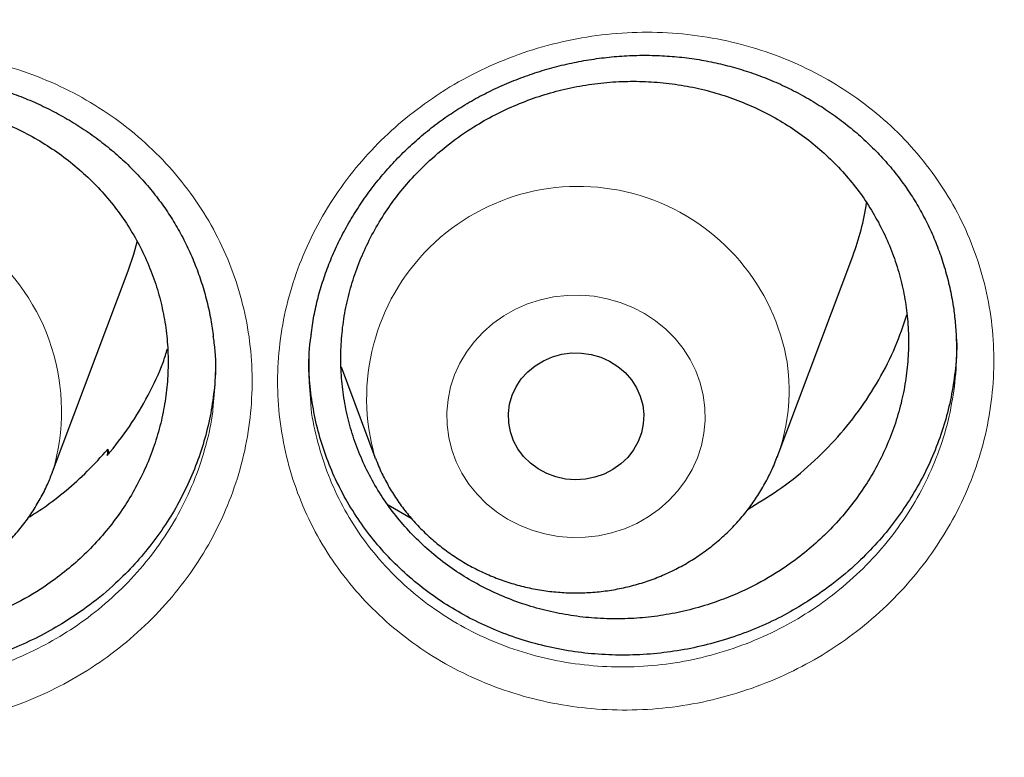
# Model space of a CAD drawing. Header units: millimetres. Extents: x 8 to 791, y 12 to 1717.
# Tile 316 of 344: x 414.22 to 420.04, y 1564.17 to 1568.53. Entities that reach past the tile are written whole.
import ezdxf

# ---------------------------------------------------------------- set-up
doc = ezdxf.new("R2010")
doc.units = ezdxf.units.MM

msp = doc.modelspace()

# ---------------------------------------------------------------- linework, layer by layer
at = {"color": 7, "linetype": 'Continuous', "lineweight": 30}
for p, q in [((418.6976, 1565.9454), (419.1446, 1567.1336)), ((414.4162, 1565.8581), (414.8632, 1567.0463)), ((416.1208, 1566.4786), (416.3214, 1565.9454)), ((414.742, 1565.9926), (414.7395, 1565.955)), ((414.742, 1565.9926), (414.7464, 1565.9635)), ((416.3235, 1565.94), (416.3214, 1565.9454)), ((418.6991, 1565.9496), (418.6976, 1565.9454)), ((416.3985, 1565.6632), (416.5349, 1565.586))]:
    msp.add_line(p, q, dxfattribs=at)
at = {"color": 7, "linetype": 'Continuous', "lineweight": 30, "flags": 128}
for points in [[(414.8632, 1567.0463), (414.8964, 1567.1442), (414.9166, 1567.2176)], [(417.9034, 1566.252), (417.9093, 1566.1975), (417.9067, 1566.1428), (417.8957, 1566.089), (417.8763, 1566.0373), (417.8492, 1565.9888), (417.8149, 1565.9445), (417.774, 1565.9053), (417.7275, 1565.8722), (417.6763, 1565.8458), (417.6216, 1565.8266), (417.5645, 1565.8151), (417.5062, 1565.8116), (417.448, 1565.816), (417.3911, 1565.8284), (417.3368, 1565.8484), (417.2861, 1565.8756), (417.2402, 1565.9094), (417.2, 1565.9491), (417.1664, 1565.994), (417.1401, 1566.0429), (417.1217, 1566.0949), (417.1116, 1566.1488), (417.1099, 1566.2036), (417.1167, 1566.258), (417.132, 1566.3109), (417.1553, 1566.3611), (417.1861, 1566.4077), (417.2238, 1566.4495), (417.2676, 1566.4857), (417.3166, 1566.5156), (417.3696, 1566.5384), (417.4257, 1566.5538), (417.4835, 1566.5613), (417.5419, 1566.5609), (417.5996, 1566.5525), (417.6554, 1566.5363), (417.7081, 1566.5126), (417.7565, 1566.482), (417.7997, 1566.4451), (417.8367, 1566.4027), (417.8667, 1566.3557), (417.8891, 1566.3051), (417.9034, 1566.252)]]:
    msp.add_lwpolyline(points, dxfattribs=at)
at = {"color": 8, "linetype": 'Continuous', "lineweight": 0, "flags": 128}
msp.add_lwpolyline([(418.2615, 1566.3113), (418.2713, 1566.2368), (418.2727, 1566.1618), (418.2657, 1566.0871), (418.2505, 1566.0135), (418.2271, 1565.9418), (418.1959, 1565.8728), (418.1571, 1565.8072), (418.1113, 1565.7458), (418.0588, 1565.6892), (418.0004, 1565.638), (417.9365, 1565.5929), (417.868, 1565.5543), (417.7956, 1565.5226), (417.72, 1565.4982), (417.6421, 1565.4813), (417.5628, 1565.4721), (417.4828, 1565.4708), (417.4032, 1565.4774), (417.3248, 1565.4917), (417.2483, 1565.5136), (417.1747, 1565.5429), (417.1048, 1565.5793), (417.0393, 1565.6223), (416.979, 1565.6715), (416.9245, 1565.7263), (416.8764, 1565.7862), (416.8352, 1565.8505), (416.8015, 1565.9185), (416.7754, 1565.9894), (416.7574, 1566.0624), (416.7477, 1566.1369), (416.7463, 1566.2119), (416.7533, 1566.2866), (416.7685, 1566.3602), (416.7919, 1566.4319), (416.8231, 1566.5009), (416.8619, 1566.5665), (416.9077, 1566.6279), (416.9602, 1566.6845), (417.0186, 1566.7357), (417.0825, 1566.7808), (417.151, 1566.8194), (417.2234, 1566.8511), (417.299, 1566.8755), (417.3769, 1566.8924), (417.4562, 1566.9016), (417.5361, 1566.9029), (417.6158, 1566.8963), (417.6942, 1566.882), (417.7707, 1566.8601), (417.8443, 1566.8308), (417.9142, 1566.7944), (417.9796, 1566.7514), (418.04, 1566.7022), (418.0945, 1566.6474), (418.1426, 1566.5875), (418.1838, 1566.5232), (418.2175, 1566.4552), (418.2436, 1566.3843), (418.2615, 1566.3113)], dxfattribs=at)
at = {"color": 8, "linetype": 'Continuous', "lineweight": 0}
for centre, radius, start, end in [((417.5237, 1566.2939), 1.2518, 11.52919, 196.16494), ((413.2233, 1566.2169), 1.2456, 343.18162, 189.76005), ((417.6548, 1566.3388), 1.1145, 339.55717, 10.61176)]:
    msp.add_arc(centre, radius, start, end, dxfattribs=at)
at = {"color": 7, "linetype": 'Continuous', "lineweight": 30}
msp.add_arc((417.6992, 1567.6779), 1.5445, 339.36287, 351.44948, dxfattribs=at)
at = {"color": 8, "linetype": 'Continuous', "lineweight": 0}
for points, knots in [([(391.9045, 1595.5601), (392.4167, 1595.554), (393.441, 1595.5418), (394.9746, 1595.4431), (396.5022, 1595.2859), (398.0209, 1595.0645), (399.5189, 1594.7828), (400.9934, 1594.442), (402.4421, 1594.0442), (403.8711, 1593.5881), (405.2863, 1593.0715), (406.6846, 1592.494), (408.0626, 1591.8555), (409.4094, 1591.1609), (410.7224, 1590.4114), (411.9913, 1589.6132), (413.2146, 1588.769), (414.3908, 1587.8813), (415.525, 1586.9469), (416.6217, 1585.9615), (417.678, 1584.9259), (418.6907, 1583.8413), (419.6517, 1582.716), (420.559, 1581.5521), (421.4057, 1580.3591), (422.1916, 1579.1399), (422.9161, 1577.8976), (423.5829, 1576.6271), (424.1942, 1575.3229), (424.7476, 1573.9869), (425.2409, 1572.6212), (425.6697, 1571.2366), (426.033, 1569.8355), (426.3296, 1568.4294), (426.555, 1567.0207), (426.6943, 1565.8992), (426.7359, 1565.244), (426.7476, 1565.0598)], [0, 0, 0, 0, 0.029296, 0.058593, 0.087889, 0.117185, 0.146482, 0.175255, 0.204028, 0.232802, 0.261575, 0.290871, 0.320168, 0.349464, 0.37876, 0.408057, 0.43683, 0.465603, 0.494377, 0.52315, 0.552446, 0.581743, 0.611039, 0.640335, 0.669632, 0.698405, 0.727178, 0.755951, 0.784725, 0.814021, 0.843317, 0.872614, 0.90191, 0.931207, 0.95998, 0.988753, 1, 1, 1, 1]), ([(391.9045, 1594.1384), (391.4079, 1594.1325), (390.4148, 1594.1207), (388.9279, 1594.0251), (387.4468, 1593.8726), (385.9744, 1593.658), (384.522, 1593.3848), (383.0924, 1593.0544), (381.6879, 1592.6687), (380.3024, 1592.2266), (378.9303, 1591.7256), (377.5746, 1591.1657), (376.2385, 1590.5467), (374.9327, 1589.8732), (373.6598, 1589.1465), (372.4295, 1588.3727), (371.2435, 1587.5542), (370.1031, 1586.6936), (369.0035, 1585.7876), (367.9401, 1584.8322), (366.916, 1583.8281), (365.9341, 1582.7766), (365.0025, 1581.6855), (364.1228, 1580.5571), (363.3018, 1579.4004), (362.54, 1578.2184), (361.8375, 1577.0139), (361.191, 1575.7821), (360.5983, 1574.5176), (360.0617, 1573.2223), (359.5835, 1571.8983), (359.1678, 1570.5558), (358.8154, 1569.1975), (358.5287, 1567.8341), (358.3069, 1566.4685), (358.1492, 1565.1035), (358.0544, 1563.7333), (358.0226, 1562.3523), (358.0552, 1560.9629), (358.1534, 1559.568), (358.317, 1558.1784), (358.5454, 1556.797), (358.8367, 1555.4344), (359.1888, 1554.0932), (359.5999, 1552.7754), (360.0712, 1551.4755), (360.6051, 1550.1882), (361.2019, 1548.9163), (361.8617, 1547.6628), (362.5795, 1546.4377), (363.3541, 1545.2435), (364.179, 1544.0892), (365.0514, 1542.9765), (365.9686, 1541.9066), (366.9343, 1540.8749), (367.9527, 1539.8773), (369.0228, 1538.9165), (370.1437, 1537.9953), (371.3066, 1537.1212), (372.5093, 1536.2959), (373.7422, 1535.5256), (375.0021, 1534.8108), (376.2859, 1534.1517), (377.5989, 1533.5453), (378.9467, 1532.9892), (380.3273, 1532.4858), (381.7385, 1532.0371), (383.1694, 1531.6471), (384.6173, 1531.3164), (386.0705, 1531.0475), (387.526, 1530.8394), (388.981, 1530.6914), (390.4414, 1530.6025), (391.9134, 1530.5727), (393.3942, 1530.6033), (394.8811, 1530.6954), (396.3622, 1530.8488), (397.8346, 1531.0632), (399.2869, 1531.3364), (400.7165, 1531.6668), (402.1211, 1532.0525), (403.5066, 1532.4947), (404.8787, 1532.9956), (406.2344, 1533.5555), (407.5705, 1534.1745), (408.8762, 1534.848), (410.1492, 1535.5747), (411.3795, 1536.3486), (412.5655, 1537.1671), (413.7058, 1538.0276), (414.8055, 1538.9336), (415.8688, 1539.889), (416.8929, 1540.8931), (417.8748, 1541.9446), (418.8065, 1543.0357), (419.6861, 1544.1641), (420.5071, 1545.3208), (421.269, 1546.5028), (421.9715, 1547.7073), (422.6179, 1548.9391), (423.2106, 1550.2036), (423.7472, 1551.4989), (424.2255, 1552.8229), (424.6412, 1554.1654), (424.9936, 1555.5237), (425.2803, 1556.8871), (425.5021, 1558.2527), (425.6598, 1559.6178), (425.7545, 1560.9879), (425.7863, 1562.3689), (425.7538, 1563.7583), (425.6555, 1565.1532), (425.492, 1566.5428), (425.2635, 1567.9243), (424.9723, 1569.2868), (424.6202, 1570.6281), (424.2091, 1571.9458), (423.7378, 1573.2457), (423.2038, 1574.533), (422.6071, 1575.8049), (421.9473, 1577.0584), (421.2294, 1578.2835), (420.4549, 1579.4778), (419.63, 1580.632), (418.7576, 1581.7447), (417.8403, 1582.8146), (416.8747, 1583.8463), (415.8563, 1584.8439), (414.7861, 1585.8047), (413.6653, 1586.726), (412.5024, 1587.6), (411.2997, 1588.4253), (410.0668, 1589.1956), (408.8069, 1589.9104), (407.5231, 1590.5695), (406.2101, 1591.1759), (404.8623, 1591.732), (403.4817, 1592.2354), (402.0705, 1592.6841), (400.6395, 1593.0741), (399.1917, 1593.4048), (397.7385, 1593.6737), (396.283, 1593.882), (394.828, 1594.0291), (393.3676, 1594.1213), (392.3922, 1594.1327), (391.9045, 1594.1384)], [0, 0, 0, 0, 0.007, 0.014, 0.021, 0.028, 0.035, 0.041875, 0.04875, 0.055625, 0.0625, 0.0695, 0.0765, 0.0835, 0.0905, 0.0975, 0.104375, 0.11125, 0.118125, 0.125, 0.132, 0.139, 0.146, 0.153, 0.16, 0.166875, 0.17375, 0.180625, 0.1875, 0.1945, 0.2015, 0.2085, 0.2155, 0.2225, 0.229375, 0.23625, 0.243125, 0.25, 0.257, 0.264, 0.271, 0.278, 0.285, 0.291875, 0.29875, 0.305625, 0.3125, 0.3195, 0.3265, 0.3335, 0.3405, 0.3475, 0.354375, 0.36125, 0.368125, 0.375, 0.382, 0.389, 0.396, 0.403, 0.41, 0.416875, 0.42375, 0.430625, 0.4375, 0.4445, 0.4515, 0.4585, 0.4655, 0.4725, 0.479375, 0.48625, 0.493125, 0.5, 0.507, 0.514, 0.521, 0.528, 0.535, 0.541875, 0.54875, 0.555625, 0.5625, 0.5695, 0.5765, 0.5835, 0.5905, 0.5975, 0.604375, 0.61125, 0.618125, 0.625, 0.632, 0.639, 0.646, 0.653, 0.66, 0.666875, 0.67375, 0.680625, 0.6875, 0.6945, 0.7015, 0.7085, 0.7155, 0.7225, 0.729375, 0.73625, 0.743125, 0.75, 0.757, 0.764, 0.771, 0.778, 0.785, 0.791875, 0.79875, 0.805625, 0.8125, 0.8195, 0.8265, 0.8335, 0.8405, 0.8475, 0.854375, 0.86125, 0.868125, 0.875, 0.882, 0.889, 0.896, 0.903, 0.91, 0.916875, 0.92375, 0.930625, 0.9375, 0.9445, 0.9515, 0.9585, 0.9655, 0.9725, 0.979375, 0.98625, 0.993125, 1, 1, 1, 1]), ([(416.7068, 1568.0968), (416.7176, 1568.1037), (416.7951, 1568.1531), (416.9463, 1568.2356), (417.167, 1568.328), (417.3966, 1568.397), (417.6322, 1568.4407), (417.8706, 1568.4595), (418.1089, 1568.4532), (418.344, 1568.4209), (418.5728, 1568.364), (418.793, 1568.2832), (419.0013, 1568.1787), (419.1953, 1568.0525), (419.3724, 1567.9063), (419.5297, 1567.7416), (419.6661, 1567.5611), (419.7802, 1567.3666), (419.8695, 1567.1602), (419.9337, 1566.9449), (419.972, 1566.7236), (419.983, 1566.4991), (419.9678, 1566.2743), (419.9263, 1566.0515), (419.8582, 1565.8338), (419.7652, 1565.6237), (419.6485, 1565.424), (419.5088, 1565.2376), (419.3487, 1565.0664), (419.1742, 1564.9162), (418.9889, 1564.7879), (418.7907, 1564.6776), (418.5755, 1564.5857), (418.3457, 1564.5148), (418.11, 1564.4686), (417.8714, 1564.4484), (417.6331, 1564.453), (417.3974, 1564.4828), (417.1676, 1564.5383), (416.9464, 1564.6179), (416.7368, 1564.7205), (416.542, 1564.8455), (416.364, 1564.9904), (416.2046, 1565.1537), (416.0668, 1565.3338), (415.9514, 1565.5279), (415.86, 1565.7334), (415.7945, 1565.9482), (415.7548, 1566.169), (415.7413, 1566.3934), (415.7552, 1566.6186), (415.7954, 1566.8416), (415.8613, 1567.0597), (415.9529, 1567.2699), (416.0679, 1567.4699), (416.203, 1567.6542), (416.356, 1567.8202), (416.5221, 1567.9695), (416.6453, 1568.0544), (416.7068, 1568.0968)], [0, 0, 0, 0, 0.002893, 0.020814, 0.038793, 0.056715, 0.074637, 0.092616, 0.110539, 0.128439, 0.146396, 0.164298, 0.182221, 0.200202, 0.218126, 0.235973, 0.253878, 0.271725, 0.289601, 0.307535, 0.325411, 0.343232, 0.361109, 0.37893, 0.396789, 0.414706, 0.432565, 0.450419, 0.46833, 0.486185, 0.502768, 0.51935, 0.537338, 0.555383, 0.573369, 0.591279, 0.609246, 0.627155, 0.645104, 0.66311, 0.681058, 0.698951, 0.716901, 0.734793, 0.752674, 0.770611, 0.788491, 0.806338, 0.824242, 0.842088, 0.85993, 0.877829, 0.895671, 0.913493, 0.93137, 0.94919, 0.966111, 0.98308, 1, 1, 1, 1]), ([(412.3548, 1568.0081), (412.3638, 1568.0136), (412.4403, 1568.0603), (412.5906, 1568.139), (412.8126, 1568.2273), (413.043, 1568.2919), (413.2791, 1568.3313), (413.5176, 1568.3456), (413.7556, 1568.335), (413.9899, 1568.2984), (414.2176, 1568.2374), (414.4364, 1568.1527), (414.6429, 1568.0445), (414.8348, 1567.9149), (415.0095, 1567.7656), (415.1643, 1567.5982), (415.298, 1567.4154), (415.4091, 1567.2191), (415.4953, 1567.0112), (415.5563, 1566.7948), (415.5913, 1566.573), (415.599, 1566.3483), (415.5805, 1566.1239), (415.5358, 1565.902), (415.4645, 1565.6855), (415.3684, 1565.4772), (415.2487, 1565.2797), (415.1062, 1565.0959), (414.9435, 1564.9277), (414.7669, 1564.7807), (414.5797, 1564.6559), (414.3799, 1564.5494), (414.1634, 1564.4615), (413.9327, 1564.3949), (413.6966, 1564.3531), (413.4579, 1564.3373), (413.2199, 1564.3463), (412.9849, 1564.3804), (412.7561, 1564.44), (412.5363, 1564.5235), (412.3285, 1564.6298), (412.1358, 1564.7583), (411.9601, 1564.9063), (411.8033, 1565.0723), (411.6683, 1565.2547), (411.5558, 1565.4507), (411.4675, 1565.6578), (411.4052, 1565.8735), (411.3687, 1566.095), (411.3586, 1566.3195), (411.3758, 1566.5444), (411.4192, 1566.7666), (411.4884, 1566.9834), (411.5831, 1567.1919), (411.7011, 1567.3897), (411.8393, 1567.572), (411.9959, 1567.7362), (412.1661, 1567.8836), (412.292, 1567.9667), (412.3548, 1568.0081)], [0, 0, 0, 0, 0.002392, 0.020311, 0.038288, 0.056207, 0.074122, 0.092095, 0.110011, 0.1279, 0.145846, 0.163737, 0.181652, 0.199625, 0.217541, 0.235386, 0.253287, 0.271131, 0.289012, 0.30695, 0.32483, 0.34266, 0.360546, 0.378376, 0.396245, 0.414172, 0.432042, 0.449902, 0.46782, 0.48568, 0.502269, 0.518858, 0.536839, 0.554877, 0.572856, 0.590759, 0.608718, 0.62662, 0.64456, 0.662557, 0.680497, 0.698381, 0.716323, 0.734207, 0.752088, 0.770025, 0.787905, 0.805757, 0.823666, 0.841518, 0.859369, 0.877277, 0.895127, 0.912958, 0.930845, 0.948674, 0.965766, 0.982908, 1, 1, 1, 1]), ([(415.9414, 1566.2672), (415.9416, 1566.2638), (415.9456, 1566.1926), (415.9757, 1566.0564), (416.0328, 1565.8618), (416.1162, 1565.6759), (416.2205, 1565.5005), (416.3453, 1565.3378), (416.4895, 1565.1903), (416.6507, 1565.0596), (416.8269, 1564.9469), (417.0165, 1564.8546), (417.2167, 1564.7832), (417.4247, 1564.7336), (417.6379, 1564.7074), (417.8535, 1564.7038), (418.0693, 1564.7228), (418.2826, 1564.7653), (418.4904, 1564.8302), (418.6851, 1564.914), (418.8644, 1565.0143), (419.032, 1565.131), (419.1898, 1565.2675), (419.3347, 1565.4229), (419.4612, 1565.592), (419.5669, 1565.7732), (419.6507, 1565.9638), (419.7137, 1566.161), (419.7353, 1566.2958), (419.7461, 1566.3631)], [0, 0, 0, 0, 0.001958, 0.040538, 0.078996, 0.117525, 0.156178, 0.194708, 0.233268, 0.271951, 0.310511, 0.349189, 0.387992, 0.426671, 0.465274, 0.504, 0.542606, 0.581365, 0.620251, 0.659016, 0.69474, 0.730465, 0.768942, 0.807542, 0.846019, 0.884504, 0.923111, 0.961595, 1, 1, 1, 1]), ([(411.5612, 1566.1681), (411.57, 1566.105), (411.5881, 1565.975), (411.6449, 1565.7839), (411.7245, 1565.5965), (411.8263, 1565.4193), (411.9486, 1565.2544), (412.0904, 1565.1045), (412.2495, 1564.9708), (412.4238, 1564.855), (412.6119, 1564.7592), (412.8108, 1564.6841), (413.0178, 1564.6307), (413.2304, 1564.6004), (413.4458, 1564.5928), (413.6617, 1564.6077), (413.8754, 1564.6461), (414.0841, 1564.7069), (414.2799, 1564.787), (414.4606, 1564.8838), (414.6299, 1564.9973), (414.7897, 1565.1308), (414.9369, 1565.2834), (415.0659, 1565.4501), (415.174, 1565.6293), (415.2615, 1565.8181), (415.3243, 1566.0143), (415.3582, 1566.1598), (415.3642, 1566.2392), (415.3651, 1566.2511)], [0, 0, 0, 0, 0.036163, 0.07454, 0.112976, 0.151536, 0.189972, 0.228422, 0.266994, 0.305444, 0.34401, 0.3827, 0.421267, 0.45976, 0.498377, 0.536874, 0.575525, 0.614304, 0.652962, 0.688612, 0.724263, 0.762662, 0.801183, 0.839582, 0.877995, 0.916532, 0.954945, 0.993277, 1, 1, 1, 1])]:
    msp.add_open_spline(points, degree=3, knots=knots, dxfattribs=at)
at = {"color": 7, "linetype": 'Continuous', "lineweight": 30}
for points, knots in [([(359.3262, 1565.5288), (359.3303, 1565.5683), (359.3503, 1565.761), (359.3936, 1566.1062), (359.4564, 1566.5643), (359.527, 1567.0214), (359.6048, 1567.4774), (359.69, 1567.9323), (359.7824, 1568.386), (359.8821, 1568.8383), (359.9891, 1569.2891), (360.1032, 1569.7384), (360.2246, 1570.1861), (360.3531, 1570.6319), (360.4887, 1571.0759), (360.6315, 1571.5179), (360.7813, 1571.9579), (360.9382, 1572.3957), (361.102, 1572.8313), (361.2728, 1573.2644), (361.4506, 1573.6952), (361.6352, 1574.1233), (361.8267, 1574.5489), (362.025, 1574.9716), (362.23, 1575.3915), (362.4418, 1575.8085), (362.6602, 1576.2225), (362.8852, 1576.6333), (363.1168, 1577.0409), (363.3548, 1577.4452), (363.5994, 1577.8461), (363.8503, 1578.2434), (364.1076, 1578.6373), (364.3712, 1579.0274), (364.6409, 1579.4138), (364.9169, 1579.7963), (365.199, 1580.1749), (365.487, 1580.5494), (365.7811, 1580.9199), (366.0811, 1581.2862), (366.3869, 1581.6481), (366.6984, 1582.0058), (367.0157, 1582.359), (367.3386, 1582.7077), (367.6671, 1583.0518), (368.001, 1583.3912), (368.3403, 1583.7259), (368.685, 1584.0558), (369.0349, 1584.3807), (369.39, 1584.7007), (369.7501, 1585.0157), (370.1153, 1585.3255), (370.4854, 1585.6302), (370.8604, 1585.9296), (371.24, 1586.2236), (371.6244, 1586.5123), (372.0134, 1586.7955), (372.4068, 1587.0733), (372.8047, 1587.3454), (373.2068, 1587.6119), (373.6132, 1587.8727), (374.0238, 1588.1277), (374.4384, 1588.3769), (374.8569, 1588.6203), (375.2793, 1588.8577), (375.7054, 1589.0891), (376.1352, 1589.3145), (376.5686, 1589.5338), (377.0054, 1589.747), (377.4456, 1589.954), (377.889, 1590.1548), (378.3357, 1590.3492), (378.7854, 1590.5374), (379.238, 1590.7192), (379.6936, 1590.8946), (380.1518, 1591.0636), (380.6128, 1591.226), (381.0763, 1591.382), (381.5422, 1591.5314), (382.0105, 1591.6742), (382.481, 1591.8104), (382.9537, 1591.94), (383.4284, 1592.0628), (383.9049, 1592.179), (384.3833, 1592.2884), (384.8634, 1592.3911), (385.3451, 1592.487), (385.8283, 1592.5761), (386.3128, 1592.6583), (386.7987, 1592.7338), (387.2856, 1592.8023), (387.7736, 1592.864), (388.2626, 1592.9188), (388.7523, 1592.9667), (389.2428, 1593.0077), (389.7339, 1593.0418), (390.2255, 1593.0689), (390.7174, 1593.0891), (391.2096, 1593.1024), (391.702, 1593.1087), (392.1944, 1593.1081), (392.6868, 1593.1006), (393.1789, 1593.0861), (393.6708, 1593.0646), (394.1623, 1593.0362), (394.6533, 1593.0009), (395.1437, 1592.9587), (395.6333, 1592.9096), (396.1221, 1592.8536), (396.6099, 1592.7907), (397.0967, 1592.7209), (397.5822, 1592.6442), (398.0665, 1592.5608), (398.5495, 1592.4705), (399.0309, 1592.3734), (399.5107, 1592.2695), (399.9888, 1592.1589), (400.465, 1592.0415), (400.9393, 1591.9175), (401.4116, 1591.7867), (401.8817, 1591.6494), (402.3496, 1591.5054), (402.8151, 1591.3548), (403.2782, 1591.1977), (403.7386, 1591.0341), (404.1964, 1590.864), (404.6514, 1590.6874), (405.1036, 1590.5045), (405.5527, 1590.3152), (405.9988, 1590.1196), (406.4417, 1589.9178), (406.8813, 1589.7097), (407.3175, 1589.4954), (407.7502, 1589.275), (408.1794, 1589.0486), (408.6048, 1588.8161), (409.0265, 1588.5776), (409.4443, 1588.3332), (409.8582, 1588.083), (410.268, 1587.8269), (410.6737, 1587.5651), (411.0751, 1587.2976), (411.4721, 1587.0245), (411.8648, 1586.7458), (412.2529, 1586.4616), (412.6365, 1586.172), (413.0153, 1585.877), (413.3894, 1585.5766), (413.7586, 1585.2711), (414.1229, 1584.9604), (414.4822, 1584.6445), (414.8363, 1584.3236), (415.1853, 1583.9978), (415.529, 1583.6671), (415.8674, 1583.3316), (416.2003, 1582.9913), (416.5278, 1582.6464), (416.8497, 1582.2969), (417.166, 1581.943), (417.4765, 1581.5846), (417.7813, 1581.2218), (418.0802, 1580.8548), (418.3732, 1580.4836), (418.6602, 1580.1084), (418.9412, 1579.7291), (419.2161, 1579.3459), (419.4848, 1578.9589), (419.7472, 1578.5681), (420.0034, 1578.1737), (420.2532, 1577.7757), (420.4966, 1577.3742), (420.7335, 1576.9693), (420.9639, 1576.5611), (421.1878, 1576.1498), (421.405, 1575.7353), (421.6156, 1575.3178), (421.8194, 1574.8974), (422.0165, 1574.4741), (422.2068, 1574.0482), (422.3902, 1573.6196), (422.5667, 1573.1884), (422.7363, 1572.7548), (422.8989, 1572.3189), (423.0545, 1571.8807), (423.2031, 1571.4403), (423.3446, 1570.998), (423.479, 1570.5536), (423.6063, 1570.1075), (423.7263, 1569.6596), (423.8392, 1569.21), (423.9449, 1568.7589), (424.0433, 1568.3064), (424.1345, 1567.8525), (424.2183, 1567.3974), (424.295, 1566.9411), (424.3639, 1566.4838), (424.4166, 1566.1007), (424.4435, 1565.8698), (424.4526, 1565.7918)], [0, 0, 0, 0, 0.001323, 0.006459, 0.011595, 0.016731, 0.021867, 0.027003, 0.032139, 0.037275, 0.042411, 0.047547, 0.052683, 0.057819, 0.062955, 0.068091, 0.073226, 0.078362, 0.083498, 0.088634, 0.093769, 0.098905, 0.10404, 0.109176, 0.114311, 0.119447, 0.124582, 0.129717, 0.134853, 0.139988, 0.145123, 0.150258, 0.155393, 0.160528, 0.165663, 0.170798, 0.175933, 0.181068, 0.186203, 0.191337, 0.196472, 0.201607, 0.206741, 0.211876, 0.217011, 0.222145, 0.227279, 0.232414, 0.237548, 0.242682, 0.247817, 0.252951, 0.258085, 0.263219, 0.268353, 0.273487, 0.278621, 0.283755, 0.288889, 0.294023, 0.299157, 0.304291, 0.309425, 0.314559, 0.319692, 0.324826, 0.32996, 0.335093, 0.340227, 0.345361, 0.350494, 0.355628, 0.360761, 0.365895, 0.371028, 0.376162, 0.381295, 0.386429, 0.391562, 0.396695, 0.401829, 0.406962, 0.412095, 0.417229, 0.422362, 0.427495, 0.432628, 0.437762, 0.442895, 0.448028, 0.453161, 0.458295, 0.463428, 0.468561, 0.473694, 0.478827, 0.483961, 0.489094, 0.494227, 0.49936, 0.504493, 0.509627, 0.51476, 0.519893, 0.525026, 0.530159, 0.535292, 0.540426, 0.545559, 0.550692, 0.555825, 0.560958, 0.566092, 0.571225, 0.576358, 0.581491, 0.586625, 0.591758, 0.596891, 0.602024, 0.607158, 0.612291, 0.617424, 0.622558, 0.627691, 0.632824, 0.637958, 0.643091, 0.648225, 0.653358, 0.658492, 0.663625, 0.668759, 0.673892, 0.679026, 0.684159, 0.689293, 0.694427, 0.69956, 0.704694, 0.709828, 0.714962, 0.720096, 0.725229, 0.730363, 0.735497, 0.740631, 0.745765, 0.750899, 0.756033, 0.761167, 0.766302, 0.771436, 0.77657, 0.781704, 0.786839, 0.791973, 0.797108, 0.802242, 0.807377, 0.812511, 0.817646, 0.82278, 0.827915, 0.83305, 0.838185, 0.84332, 0.848454, 0.853589, 0.858724, 0.863859, 0.868994, 0.87413, 0.879265, 0.8844, 0.889535, 0.894671, 0.899806, 0.904941, 0.910077, 0.915212, 0.920348, 0.925483, 0.930619, 0.935755, 0.94089, 0.946026, 0.951162, 0.956298, 0.961434, 0.966569, 0.971705, 0.976841, 0.981977, 0.987113, 0.992249, 0.997385, 1, 1, 1, 1]), ([(416.8282, 1568.0124), (416.8449, 1568.0225), (416.8946, 1568.0528), (416.9803, 1568.099), (417.0865, 1568.1489), (417.1962, 1568.1928), (417.3089, 1568.2306), (417.4243, 1568.2621), (417.5416, 1568.2871), (417.6603, 1568.3054), (417.7797, 1568.3168), (417.8991, 1568.3213), (418.0179, 1568.3188), (418.1353, 1568.3094), (418.2508, 1568.2933), (418.3639, 1568.2703), (418.4749, 1568.2406), (418.584, 1568.2043), (418.6913, 1568.1613), (418.7963, 1568.1117), (418.8983, 1568.0557), (418.9967, 1567.9936), (419.0907, 1567.9259), (419.1798, 1567.8529), (419.2633, 1567.7751), (419.3407, 1567.6931), (419.4117, 1567.6073), (419.4761, 1567.518), (419.5339, 1567.425), (419.5857, 1567.3282), (419.6312, 1567.2275), (419.6703, 1567.1233), (419.7027, 1567.0162), (419.7276, 1566.9067), (419.7425, 1566.8231), (419.7468, 1566.7759), (419.7477, 1566.7661)], [0, 0, 0, 0, 0.015074, 0.04499, 0.075049, 0.105317, 0.135771, 0.166377, 0.197091, 0.227863, 0.258629, 0.289324, 0.319897, 0.350302, 0.380506, 0.41047, 0.440283, 0.470376, 0.5008, 0.531501, 0.562407, 0.593442, 0.624522, 0.655538, 0.686406, 0.717056, 0.747432, 0.777496, 0.807425, 0.83763, 0.86811, 0.898828, 0.929733, 0.960769, 0.991874, 1, 1, 1, 1]), ([(412.4708, 1567.9179), (412.4876, 1567.9277), (412.5378, 1567.9571), (412.6241, 1568.0017), (412.731, 1568.0496), (412.8413, 1568.0914), (412.9547, 1568.1271), (413.0705, 1568.1565), (413.1882, 1568.1793), (413.3072, 1568.1953), (413.4267, 1568.2044), (413.5462, 1568.2067), (413.6649, 1568.202), (413.7821, 1568.1904), (413.8974, 1568.172), (414.0101, 1568.147), (414.1206, 1568.1152), (414.2291, 1568.0768), (414.3357, 1568.0317), (414.4399, 1567.9801), (414.541, 1567.9222), (414.6384, 1567.8582), (414.7314, 1567.7887), (414.8193, 1567.714), (414.9016, 1567.6346), (414.9777, 1567.5511), (415.0474, 1567.4639), (415.1102, 1567.3734), (415.1666, 1567.2793), (415.2168, 1567.1815), (415.2608, 1567.0799), (415.2982, 1566.9749), (415.3287, 1566.8672), (415.352, 1566.7609), (415.3614, 1566.69), (415.3659, 1566.6563)], [0, 0, 0, 0, 0.015239, 0.045494, 0.075894, 0.106505, 0.137304, 0.168256, 0.199317, 0.230436, 0.261548, 0.292587, 0.323501, 0.354246, 0.384785, 0.415081, 0.445223, 0.475648, 0.506409, 0.537449, 0.568698, 0.600078, 0.631504, 0.662866, 0.694079, 0.725071, 0.755786, 0.786186, 0.816459, 0.84701, 0.877841, 0.908911, 0.940172, 0.971565, 1, 1, 1, 1]), ([(416.6277, 1567.6829), (416.595, 1567.6504), (416.5297, 1567.5854), (416.4422, 1567.4784), (416.363, 1567.3645), (416.2943, 1567.2449), (416.2364, 1567.1208), (416.1899, 1566.9937), (416.1543, 1566.8624), (416.1306, 1566.7294), (416.1188, 1566.5954), (416.1189, 1566.4622), (416.1308, 1566.3285), (416.1547, 1566.197), (416.1903, 1566.0683), (416.2369, 1565.944), (416.2951, 1565.823), (416.3639, 1565.7077), (416.4428, 1565.5987), (416.5307, 1565.4973), (416.6285, 1565.4026), (416.7343, 1565.3165), (416.8477, 1565.2395), (416.967, 1565.1724), (417.0934, 1565.1145), (417.2245, 1565.0673), (417.3594, 1565.031), (417.4967, 1565.0057), (417.6376, 1564.9913), (417.7795, 1564.9883), (417.9209, 1564.9968), (418.0607, 1565.0162), (418.2001, 1565.0469), (418.3587, 1565.0954), (418.5336, 1565.1686), (418.6982, 1565.2618), (418.8328, 1565.3571), (418.9404, 1565.4473), (419.0395, 1565.5449), (419.1307, 1565.6508), (419.2121, 1565.7634), (419.2832, 1565.8813), (419.3435, 1566.0035), (419.3934, 1566.131), (419.4317, 1566.2615), (419.4583, 1566.394), (419.473, 1566.5269), (419.476, 1566.6616), (419.4669, 1566.7951), (419.4459, 1566.9271), (419.4135, 1567.0558), (419.3693, 1567.1823), (419.3139, 1567.3041), (419.2477, 1567.4207), (419.1719, 1567.5306), (419.0855, 1567.6349), (418.9901, 1567.7313), (418.8862, 1567.8194), (418.7754, 1567.8983), (418.6566, 1567.9686), (418.5319, 1568.0286), (418.402, 1568.0784), (418.2687, 1568.1173), (418.1307, 1568.1456), (417.9907, 1568.1627), (417.8496, 1568.1684), (417.7088, 1568.1629), (417.5671, 1568.1461), (417.4273, 1568.118), (417.2907, 1568.0791), (417.1583, 1568.0298), (417.0292, 1567.9698), (416.8953, 1567.8936), (416.7586, 1567.7999), (416.6715, 1567.722), (416.6277, 1567.6829)], [0, 0, 0, 0, 0.013279, 0.026558, 0.040027, 0.053692, 0.066937, 0.080328, 0.093719, 0.107385, 0.120626, 0.13401, 0.147393, 0.161052, 0.174289, 0.187668, 0.201047, 0.214701, 0.227938, 0.241318, 0.254697, 0.268351, 0.281594, 0.294978, 0.308363, 0.322022, 0.33527, 0.348611, 0.362058, 0.375725, 0.389014, 0.402303, 0.415782, 0.429456, 0.449323, 0.469507, 0.483185, 0.496475, 0.509764, 0.523243, 0.53692, 0.550168, 0.56351, 0.576958, 0.590628, 0.603872, 0.617257, 0.630643, 0.644304, 0.657542, 0.670922, 0.684302, 0.697957, 0.711194, 0.724572, 0.737951, 0.751604, 0.764845, 0.778228, 0.79161, 0.805267, 0.818513, 0.831904, 0.845295, 0.85896, 0.872213, 0.885558, 0.899011, 0.912684, 0.925975, 0.939266, 0.952748, 0.966425, 0.983119, 1, 1, 1, 1]), ([(412.2551, 1567.5726), (412.2225, 1567.5403), (412.1573, 1567.4758), (412.0701, 1567.3694), (411.9911, 1567.2561), (411.9226, 1567.1371), (411.865, 1567.0135), (411.8186, 1566.887), (411.7832, 1566.7561), (411.7597, 1566.6236), (411.7481, 1566.49), (411.7483, 1566.3571), (411.7604, 1566.2237), (411.7844, 1566.0924), (411.8201, 1565.9639), (411.8668, 1565.8397), (411.925, 1565.7188), (411.9938, 1565.6036), (412.0727, 1565.4945), (412.1606, 1565.393), (412.2583, 1565.2981), (412.3641, 1565.2119), (412.4775, 1565.1346), (412.5967, 1565.0672), (412.723, 1565.009), (412.8539, 1564.9615), (412.9887, 1564.9247), (413.1258, 1564.8989), (413.2665, 1564.8841), (413.4081, 1564.8806), (413.5493, 1564.8884), (413.6889, 1564.9072), (413.828, 1564.9374), (413.9863, 1564.9852), (414.1609, 1565.0575), (414.325, 1565.1497), (414.4594, 1565.2443), (414.5667, 1565.3338), (414.6655, 1565.4308), (414.7564, 1565.5361), (414.8376, 1565.648), (414.9085, 1565.7653), (414.9686, 1565.8869), (415.0183, 1566.014), (415.0564, 1566.144), (415.0828, 1566.276), (415.0973, 1566.4085), (415.1002, 1566.5428), (415.0909, 1566.6761), (415.0698, 1566.8078), (415.0373, 1566.9363), (414.993, 1567.0627), (414.9376, 1567.1844), (414.8714, 1567.301), (414.7955, 1567.4109), (414.7091, 1567.5153), (414.6138, 1567.6117), (414.5099, 1567.7001), (414.3992, 1567.7791), (414.2804, 1567.8497), (414.1559, 1567.9101), (414.0261, 1567.9602), (413.893, 1567.9995), (413.7551, 1568.0283), (413.6154, 1568.0458), (413.4744, 1568.052), (413.3338, 1568.0471), (413.1925, 1568.0309), (413.0529, 1568.0035), (412.9166, 1567.9651), (412.7845, 1567.9165), (412.6555, 1567.8571), (412.522, 1567.7817), (412.3856, 1567.6888), (412.2988, 1567.6115), (412.2551, 1567.5726)], [0, 0, 0, 0, 0.0132798, 0.0265596, 0.0400291, 0.0536949, 0.0669405, 0.0803325, 0.0937244, 0.1073907, 0.1206341, 0.1340192, 0.1474044, 0.1610652, 0.1743045, 0.1876854, 0.2010664, 0.2147227, 0.227962, 0.2413429, 0.2547238, 0.2683798, 0.2816231, 0.2950081, 0.308393, 0.3220531, 0.3352997, 0.3486391, 0.3620854, 0.375752, 0.3890388, 0.4023256, 0.4158021, 0.4294749, 0.4493382, 0.469519, 0.483195, 0.4964832, 0.5097713, 0.5232494, 0.5369241, 0.5501728, 0.5635144, 0.5769632, 0.5906327, 0.6038779, 0.617265, 0.630652, 0.6443148, 0.6575549, 0.6709368, 0.6843187, 0.6979761, 0.7112149, 0.7245953, 0.7379758, 0.7516314, 0.7648731, 0.7782564, 0.7916397, 0.8052981, 0.8185427, 0.8319334, 0.8453242, 0.8589886, 0.8722395, 0.8855832, 0.8990339, 0.912705, 0.9259941, 0.9392833, 0.9527623, 0.9664377, 0.9831255, 1, 1, 1, 1]), ([(415.9445, 1566.6683), (415.9466, 1566.6872), (415.9528, 1566.7428), (415.9709, 1566.8339), (415.9984, 1566.9411), (416.0333, 1567.0468), (416.0752, 1567.1512), (416.1243, 1567.2541), (416.1801, 1567.3548), (416.2426, 1567.4528), (416.3114, 1567.5475), (416.3862, 1567.6383), (416.4665, 1567.7247), (416.5518, 1567.8062), (416.6419, 1567.8823), (416.7338, 1567.9516), (416.7976, 1567.9926), (416.8282, 1568.0124)], [0, 0, 0, 0, 0.035539, 0.10413, 0.172074, 0.239972, 0.308685, 0.377898, 0.447522, 0.517449, 0.587556, 0.657707, 0.727735, 0.797521, 0.866964, 0.935989, 1, 1, 1, 1]), ([(418.5259, 1565.6385), (418.5855, 1565.6743), (418.7095, 1565.7488), (418.8808, 1565.8858), (419.0404, 1566.0425), (419.1814, 1566.2147), (419.3017, 1566.4), (419.3988, 1566.5909), (419.4438, 1566.7229), (419.4654, 1566.7863)], [0, 0, 0, 0, 0.1350078, 0.2808194, 0.4266879, 0.5730213, 0.7188903, 0.8648538, 1, 1, 1, 1]), ([(419.7461, 1566.3631), (419.7527, 1566.4311), (419.7659, 1566.5667), (419.7552, 1566.7019), (419.7498, 1566.7693)], [0, 0, 0, 0, 0.500792, 1, 1, 1, 1]), ([(415.9439, 1566.671), (415.9434, 1566.6682), (415.9307, 1566.5984), (415.9263, 1566.4625), (415.9364, 1566.3312), (415.9414, 1566.2672)], [0, 0, 0, 0, 0.020375, 0.522883, 1, 1, 1, 1]), ([(415.3651, 1566.2511), (415.3706, 1566.307), (415.383, 1566.4303), (415.381, 1566.5675), (415.368, 1566.6466), (415.3659, 1566.6591)], [0, 0, 0, 0, 0.410555, 0.906531, 1, 1, 1, 1]), ([(419.7586, 1566.6435), (419.759, 1566.6247), (419.7606, 1566.5541), (419.749, 1566.4331), (419.7241, 1566.2816), (419.6854, 1566.133), (419.6335, 1565.9861), (419.5688, 1565.8439), (419.4919, 1565.7074), (419.404, 1565.5778), (419.3043, 1565.4539), (419.1847, 1565.329), (419.0437, 1565.2049), (418.9328, 1565.1299), (418.877, 1565.0921)], [0, 0, 0, 0, 0.031134, 0.1167541, 0.1997916, 0.2834103, 0.3676216, 0.453267, 0.5362922, 0.6198981, 0.7040944, 0.789721, 0.8942804, 1, 1, 1, 1]), ([(414.7395, 1565.955), (414.7845, 1566.0115), (414.8747, 1566.1246), (414.983, 1566.3105), (415.0578, 1566.4648), (415.0868, 1566.5591), (415.0951, 1566.5859)], [0, 0, 0, 0, 0.294016, 0.588964, 0.882981, 1, 1, 1, 1]), ([(415.3779, 1566.5218), (415.3781, 1566.4932), (415.3788, 1566.4129), (415.3647, 1566.2824), (415.337, 1566.1314), (415.2958, 1565.9837), (415.2413, 1565.8379), (415.1742, 1565.6971), (415.095, 1565.5622), (415.0049, 1565.4345), (414.903, 1565.3127), (414.7814, 1565.1904), (414.6386, 1565.0694), (414.5267, 1564.9968), (414.4704, 1564.9604)], [0, 0, 0, 0, 0.046591, 0.130886, 0.212648, 0.294982, 0.3779, 0.462229, 0.543973, 0.626288, 0.709185, 0.793491, 0.896178, 1, 1, 1, 1]), ([(418.877, 1565.0921), (418.8315, 1565.0648), (418.7402, 1565.0098), (418.5946, 1564.941), (418.4428, 1564.8823), (418.2868, 1564.8361), (418.1279, 1564.8025), (417.9676, 1564.7819), (417.8046, 1564.7738), (417.6425, 1564.7788), (417.4824, 1564.7966), (417.3258, 1564.8271), (417.1712, 1564.8705), (417.0219, 1564.9261), (416.879, 1564.9934), (416.7438, 1565.0714), (416.6151, 1565.161), (416.4954, 1565.2606), (416.3855, 1565.3695), (416.2865, 1565.4864), (416.1975, 1565.6125), (416.1205, 1565.7452), (416.0561, 1565.8834), (416.0047, 1566.0258), (415.9656, 1566.1736), (415.941, 1566.3241), (415.9296, 1566.4444), (415.9311, 1566.5134), (415.9316, 1566.5322)], [0, 0, 0, 0, 0.038927, 0.078129, 0.117605, 0.157746, 0.196745, 0.236024, 0.275727, 0.316007, 0.35493, 0.394129, 0.433752, 0.473953, 0.51282, 0.55196, 0.591379, 0.631465, 0.670372, 0.709553, 0.74905, 0.789195, 0.828044, 0.867165, 0.906565, 0.946635, 0.985478, 1, 1, 1, 1]), ([(414.4704, 1564.9604), (414.4247, 1564.934), (414.3328, 1564.8811), (414.186, 1564.8151), (414.0328, 1564.7594), (413.8497, 1564.7091), (413.6359, 1564.6729), (413.4195, 1564.6625), (413.2307, 1564.6722), (413.0711, 1564.6933), (412.9152, 1564.7269), (412.7615, 1564.7734), (412.6133, 1564.832), (412.4718, 1564.9021), (412.3381, 1564.9828), (412.2111, 1565.0749), (412.0932, 1565.1769), (411.9853, 1565.2879), (411.8884, 1565.4067), (411.8016, 1565.5345), (411.7271, 1565.6686), (411.6651, 1565.8081), (411.6161, 1565.9514), (411.58, 1566.0999), (411.5569, 1566.2471), (411.5528, 1566.3452), (411.5508, 1566.3916)], [0, 0, 0, 0, 0.03948, 0.079236, 0.119853, 0.160765, 0.220272, 0.280746, 0.321724, 0.361318, 0.401193, 0.441499, 0.482393, 0.521933, 0.56175, 0.60185, 0.642629, 0.682218, 0.722085, 0.762274, 0.803122, 0.842663, 0.882482, 0.922584, 0.963368, 1, 1, 1, 1]), ([(414.272, 1565.5884), (414.3022, 1565.6073), (414.3802, 1565.6563), (414.4971, 1565.7479), (414.6255, 1565.8625), (414.7025, 1565.9484), (414.742, 1565.9926)], [0, 0, 0, 0, 0.17081, 0.440726, 0.712626, 1, 1, 1, 1]), ([(416.3244, 1565.94), (416.3303, 1565.9241), (416.3471, 1565.879), (416.3823, 1565.8076), (416.4292, 1565.7263), (416.4826, 1565.6487), (416.542, 1565.5753), (416.6071, 1565.5064), (416.6776, 1565.4425), (416.7529, 1565.3839), (416.8327, 1565.331), (416.9166, 1565.2842), (417.004, 1565.2436), (417.0945, 1565.2096), (417.1875, 1565.1823), (417.2824, 1565.162), (417.3788, 1565.1488), (417.476, 1565.1427), (417.5734, 1565.1438), (417.6705, 1565.1521), (417.7668, 1565.1677), (417.8615, 1565.1903), (417.9542, 1565.2199), (418.0442, 1565.2563), (418.1311, 1565.2993), (418.2142, 1565.3486), (418.2932, 1565.4039), (418.3675, 1565.465), (418.4366, 1565.5313), (418.5002, 1565.6026), (418.5578, 1565.6783), (418.6093, 1565.758), (418.6537, 1565.8414), (418.6834, 1565.9056), (418.6961, 1565.9426), (418.6986, 1565.95)], [0, 0, 0, 0, 0.016888, 0.047916, 0.078979, 0.110085, 0.141238, 0.172443, 0.203704, 0.23502, 0.266391, 0.297817, 0.329295, 0.36082, 0.39239, 0.423998, 0.455639, 0.487309, 0.519, 0.550707, 0.582421, 0.614135, 0.645842, 0.677536, 0.709208, 0.740852, 0.77246, 0.804026, 0.835544, 0.867009, 0.898417, 0.929766, 0.961054, 0.992284, 1, 1, 1, 1]), ([(412.0436, 1565.85), (412.0535, 1565.8251), (412.0751, 1565.7711), (412.1165, 1565.6917), (412.1656, 1565.6116), (412.2212, 1565.5355), (412.2826, 1565.4635), (412.3496, 1565.3964), (412.4218, 1565.3343), (412.4987, 1565.2776), (412.58, 1565.2268), (412.6652, 1565.1821), (412.7537, 1565.1438), (412.8451, 1565.1121), (412.9388, 1565.0872), (413.0343, 1565.0693), (413.131, 1565.0585), (413.2284, 1565.0549), (413.3258, 1565.0586), (413.4227, 1565.0694), (413.5184, 1565.0874), (413.6125, 1565.1125), (413.7043, 1565.1445), (413.7933, 1565.1832), (413.879, 1565.2284), (413.9607, 1565.2798), (414.0381, 1565.3372), (414.1107, 1565.4001), (414.1779, 1565.4682), (414.2395, 1565.5411), (414.295, 1565.6182), (414.344, 1565.6993), (414.3847, 1565.7787), (414.4056, 1565.8323), (414.4151, 1565.8566)], [0, 0, 0, 0, 0.02683, 0.057964, 0.089137, 0.120353, 0.151619, 0.182939, 0.214314, 0.245745, 0.277232, 0.308773, 0.340363, 0.372001, 0.403681, 0.435398, 0.467147, 0.498921, 0.530716, 0.562523, 0.594334, 0.626144, 0.657944, 0.689728, 0.721488, 0.753217, 0.784908, 0.816554, 0.848151, 0.879692, 0.911176, 0.942599, 0.973963, 1, 1, 1, 1]), ([(357.0532, 1565.0448), (357.0508, 1565.0099), (357.0461, 1564.9393), (357.0399, 1564.8224), (357.0331, 1564.6975), (357.0252, 1564.566), (357.017, 1564.4251), (357.0091, 1564.274), (357.0006, 1564.0953), (356.992, 1563.8866), (356.9839, 1563.6459), (356.9766, 1563.3568), (356.9714, 1563.015), (356.9704, 1562.6164), (356.975, 1562.1887), (356.9867, 1561.7289), (357.0066, 1561.2429), (357.0353, 1560.7411), (357.0725, 1560.2367), (357.1178, 1559.734), (357.1713, 1559.2329), (357.2327, 1558.7336), (357.3199, 1558.1085), (357.4415, 1557.3594), (357.6082, 1556.4891), (357.7605, 1555.8002), (357.8839, 1555.2895), (357.9689, 1554.9541), (358.0562, 1554.6248), (358.1433, 1554.3102), (358.2272, 1554.0185), (358.3061, 1553.7533), (358.3793, 1553.5145), (358.4462, 1553.3019), (358.5064, 1553.1154), (358.5591, 1552.9548), (358.6042, 1552.82), (358.6393, 1552.7162), (358.6666, 1552.6365), (358.6902, 1552.5679), (358.7165, 1552.4923), (358.7477, 1552.403), (358.7845, 1552.2992), (358.8307, 1552.17), (358.8878, 1552.0129), (358.9571, 1551.8258), (359.0362, 1551.6165), (359.1255, 1551.3853), (359.2256, 1551.1325), (359.335, 1550.8633), (359.4508, 1550.586), (359.6126, 1550.2089), (359.8226, 1549.7387), (360.0854, 1549.1801), (360.3848, 1548.5743), (360.7235, 1547.9255), (361.1044, 1547.2377), (361.4961, 1546.5691), (361.9371, 1545.8554), (362.4355, 1545.0952), (362.9974, 1544.2914), (363.5841, 1543.503), (364.1207, 1542.825), (364.6016, 1542.2466), (365.0237, 1541.7582), (365.4687, 1541.2632), (365.9374, 1540.7626), (366.3963, 1540.2924), (366.8416, 1539.8533), (367.27, 1539.4454), (367.7152, 1539.0363), (368.1767, 1538.6274), (368.5913, 1538.2734), (368.9458, 1537.9797), (369.2283, 1537.7509), (369.4925, 1537.5412), (369.738, 1537.3502), (369.9643, 1537.1772), (370.1614, 1537.0289), (370.3309, 1536.9032), (370.4745, 1536.7978), (370.6036, 1536.7041), (370.7099, 1536.6275), (370.7926, 1536.5685), (370.8521, 1536.5261), (370.9062, 1536.4878), (370.9723, 1536.4412), (371.0611, 1536.3789), (371.1716, 1536.302), (371.2957, 1536.2163), (371.4305, 1536.1242), (371.576, 1536.0257), (371.7632, 1535.9005), (371.9973, 1535.7463), (372.2837, 1535.5614), (372.5967, 1535.3637), (372.9369, 1535.1541), (373.302, 1534.9349), (373.6861, 1534.7107), (374.0797, 1534.4876), (374.476, 1534.2696), (374.9737, 1534.004), (375.5734, 1533.6972), (376.2758, 1533.3571), (376.9747, 1533.0372), (377.7049, 1532.7215), (378.4656, 1532.4129), (379.2559, 1532.114), (380.04, 1531.8382), (380.8213, 1531.5831), (381.599, 1531.3484), (382.3747, 1531.1329), (383.1479, 1530.9361), (383.9229, 1530.7565), (384.776, 1530.578), (385.7075, 1530.4068), (386.718, 1530.2497), (387.7304, 1530.1207), (388.7455, 1530.0195), (389.7632, 1529.9462), (390.7827, 1529.901), (391.8033, 1529.884), (392.8239, 1529.8953), (393.8437, 1529.935), (394.8619, 1530.0027), (395.8775, 1530.0984), (396.8898, 1530.2218), (397.8978, 1530.3729), (398.8286, 1530.5385), (399.6827, 1530.7122), (400.4634, 1530.8886), (401.2464, 1531.0833), (402.0351, 1531.2981), (402.8256, 1531.5326), (403.6172, 1531.787), (404.4091, 1532.0618), (405.2052, 1532.3591), (405.9911, 1532.6741), (406.7655, 1533.0061), (407.5216, 1533.3512), (408.2642, 1533.7112), (408.9861, 1534.0818), (409.686, 1534.4613), (410.2891, 1534.8057), (410.8011, 1535.1105), (411.2273, 1535.3725), (411.644, 1535.6368), (411.9824, 1535.8582), (412.2385, 1536.0293), (412.4076, 1536.144), (412.5522, 1536.2431), (412.6725, 1536.3263), (412.7687, 1536.3935), (412.8371, 1536.4415), (412.8836, 1536.4743), (412.9221, 1536.5015), (412.9685, 1536.5344), (413.0278, 1536.5766), (413.0971, 1536.6262), (413.1924, 1536.6947), (413.3176, 1536.7855), (413.4765, 1536.9019), (413.6774, 1537.0511), (413.9174, 1537.2323), (414.1928, 1537.4443), (414.4782, 1537.6689), (414.7929, 1537.9221), (415.1375, 1538.2063), (415.5121, 1538.5243), (415.898, 1538.8617), (416.2945, 1539.2193), (416.7005, 1539.5977), (417.0877, 1539.9709), (417.4545, 1540.3357), (417.7942, 1540.6837), (418.125, 1541.0325), (418.44, 1541.3742), (418.7381, 1541.7066), (419.0356, 1542.0471), (419.3305, 1542.3942), (419.6212, 1542.7461), (419.8914, 1543.0823), (420.1435, 1543.4042), (420.3779, 1543.7109), (420.595, 1544.0018), (420.7938, 1544.2741), (420.9809, 1544.5358), (421.1669, 1544.8013), (421.362, 1545.0858), (421.5697, 1545.3957), (421.789, 1545.7316), (422.019, 1546.0939), (422.2588, 1546.4832), (422.5074, 1546.9001), (422.7438, 1547.3108), (422.967, 1547.7119), (423.1759, 1548.0995), (423.3851, 1548.5009), (423.5884, 1548.9051), (423.7872, 1549.3148), (423.9773, 1549.7213), (424.1582, 1550.1229), (424.3234, 1550.5033), (424.4737, 1550.8621), (424.6101, 1551.1988), (424.7334, 1551.5133), (424.8444, 1551.8051), (424.9275, 1552.0301), (424.986, 1552.1915), (425.022, 1552.2923), (425.0531, 1552.3798), (425.079, 1552.4537), (425.1, 1552.514), (425.1173, 1552.5637), (425.1365, 1552.6193), (425.1618, 1552.6931), (425.1962, 1552.7944), (425.238, 1552.9192), (425.2904, 1553.078), (425.3517, 1553.2674), (425.4199, 1553.4832), (425.49, 1553.7109), (425.5615, 1553.9498), (425.6342, 1554.1999), (425.7209, 1554.5079), (425.8209, 1554.879), (425.9326, 1555.318), (426.0436, 1555.783), (426.1444, 1556.2364), (426.2352, 1556.6749), (426.3163, 1557.095), (426.394, 1557.5297), (426.4818, 1558.0655), (426.572, 1558.6902), (426.6569, 1559.3929), (426.7237, 1560.0732), (426.7738, 1560.7306), (426.8089, 1561.3647), (426.8302, 1561.9754), (426.8378, 1562.4719), (426.8382, 1562.86), (426.8358, 1563.1455), (426.8308, 1563.4241), (426.8237, 1563.6914), (426.815, 1563.9447), (426.8049, 1564.1919), (426.7936, 1564.4303), (426.7812, 1564.6577), (426.769, 1564.8593), (426.76, 1564.986), (426.7558, 1565.0448)], [0, 0, 0, 0, 0.000951, 0.00193, 0.003036, 0.004253, 0.00557, 0.006974, 0.008466, 0.010552, 0.012788, 0.015174, 0.018604, 0.022304, 0.026272, 0.03051, 0.035109, 0.039809, 0.0445, 0.049182, 0.053854, 0.058517, 0.063171, 0.071403, 0.079606, 0.08778, 0.090983, 0.094182, 0.097376, 0.100428, 0.103231, 0.105785, 0.10809, 0.110147, 0.111955, 0.113514, 0.114824, 0.115886, 0.116546, 0.117156, 0.117891, 0.118757, 0.119771, 0.120935, 0.122551, 0.124388, 0.126447, 0.128728, 0.13123, 0.133951, 0.136743, 0.139515, 0.145262, 0.150923, 0.1565, 0.163835, 0.171017, 0.178053, 0.185051, 0.193961, 0.202877, 0.211797, 0.220722, 0.226386, 0.232222, 0.238233, 0.244421, 0.250785, 0.255992, 0.261311, 0.266742, 0.272285, 0.27791, 0.2814, 0.284654, 0.287671, 0.290452, 0.292997, 0.295305, 0.297061, 0.298651, 0.300074, 0.30133, 0.302159, 0.302792, 0.303286, 0.303933, 0.304956, 0.306188, 0.307532, 0.308987, 0.310553, 0.31223, 0.315004, 0.318038, 0.32133, 0.324881, 0.328691, 0.332679, 0.336722, 0.340731, 0.344704, 0.351714, 0.358613, 0.3654, 0.372077, 0.379665, 0.387104, 0.394395, 0.401597, 0.408772, 0.415794, 0.42279, 0.429761, 0.436706, 0.445688, 0.454627, 0.463542, 0.472457, 0.481371, 0.490286, 0.4992, 0.508115, 0.517029, 0.525944, 0.534858, 0.543773, 0.552688, 0.561603, 0.568593, 0.575583, 0.582642, 0.589812, 0.597096, 0.604359, 0.61173, 0.61921, 0.626799, 0.634111, 0.641505, 0.648815, 0.655997, 0.663051, 0.669978, 0.674479, 0.678925, 0.683315, 0.687644, 0.689723, 0.691543, 0.693106, 0.69441, 0.695455, 0.696243, 0.696646, 0.696978, 0.697502, 0.698168, 0.698928, 0.699781, 0.70131, 0.703068, 0.705055, 0.708015, 0.711125, 0.714373, 0.717759, 0.721968, 0.726371, 0.73097, 0.735762, 0.74075, 0.745932, 0.750272, 0.754723, 0.75908, 0.763275, 0.767308, 0.771181, 0.775537, 0.77967, 0.783578, 0.787262, 0.79079, 0.794084, 0.797145, 0.799974, 0.80285, 0.805987, 0.809385, 0.813035, 0.816945, 0.821115, 0.825545, 0.830235, 0.834102, 0.838129, 0.842317, 0.846532, 0.850562, 0.854837, 0.85888, 0.862688, 0.866263, 0.869604, 0.872711, 0.875584, 0.878223, 0.879337, 0.880326, 0.881181, 0.881903, 0.882491, 0.882945, 0.883358, 0.884118, 0.885104, 0.886317, 0.887757, 0.88973, 0.891826, 0.894024, 0.896326, 0.898731, 0.901239, 0.905195, 0.909383, 0.913804, 0.918457, 0.922275, 0.926238, 0.930343, 0.934543, 0.941328, 0.94789, 0.954228, 0.960343, 0.966236, 0.971905, 0.977351, 0.980059, 0.98271, 0.985301, 0.987816, 0.990158, 0.992312, 0.994612, 0.996657, 0.99845, 1, 1, 1, 1])]:
    msp.add_open_spline(points, degree=3, knots=knots, dxfattribs=at)

doc.saveas('drawing.dxf')
